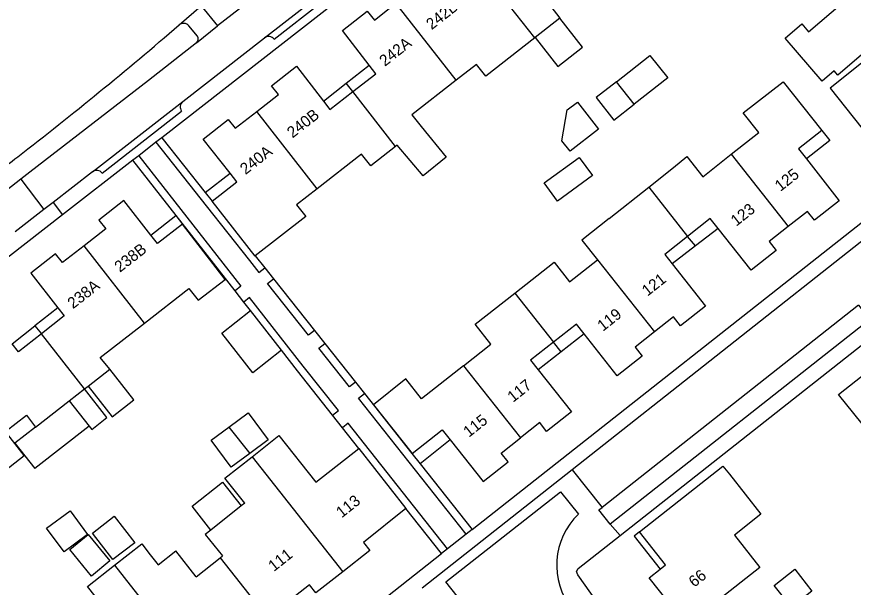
# Model space of a CAD drawing. Extents: x 194485 to 197793, y 468269 to 470822.
# Drawn here: x 196235.4 to 196324.3, y 469825.7 to 469886.4 of the extents above; entities that cross this region are included whole.
import ezdxf

# ---------------------------------------------------------------- set-up
doc = ezdxf.new("R2010")
doc.units = 0
for name, color, linetype in [('BGT grensvlak gebouwinstallatie plus 1', 7, 'Continuous'), ('BGT grensvlak overig bouwwerk uitbreiding populatie', 7, 'Continuous'), ('BGT grensvlak overig bouwwerk uitbreiding populatie LR', 7, 'Continuous'), ('BGT grensvlak pand op maaiveld', 7, 'Continuous'), ('BGT grensvlak pand op maaiveld LR', 7, 'Continuous'), ('BGT grensvlak vegetatieobject', 7, 'Continuous'), ('BGT grensvlak wegdeel', 7, 'Continuous'), ('BGT tekst huisnummerreeks', 7, 'Continuous')]:
    doc.layers.add(name, color=color, linetype=linetype)

msp = doc.modelspace()

# ---------------------------------------------------------------- linework, layer by layer
at = {"layer": 'BGT grensvlak gebouwinstallatie plus 1'}
for p, q in [((196295.522, 469883.113), (196293.119, 469886.179)), ((196290.486, 469884.124), (196292.888, 469881.048)), ((196292.888, 469881.048), (196295.522, 469883.113)), ((196270.382, 469879.275), (196272.828, 469881.204)), ((196267.981, 469877.382), (196270.382, 469879.275)), ((196271.105, 469878.388), (196270.382, 469879.275)), ((196293.9, 469876.432), (196294.978, 469877.273)), ((196294.978, 469877.273), (196297.216, 469874.406)), ((196293.332, 469873.142), (196293.9, 469876.432)), ((196297.216, 469874.406), (196294.189, 469872.044)), ((196320.952, 469874.246), (196321.794, 469873.179)), ((196294.189, 469872.044), (196293.332, 469873.142)), ((196321.794, 469873.179), (196319.329, 469871.222)), ((196255.422, 469867.638), (196258.05, 469869.706)), ((196255.422, 469867.638), (196256.142, 469866.728)), ((196249.651, 469863.109), (196252.296, 469865.21)), ((196252.296, 469865.21), (196252.989, 469864.285)), ((196309.933, 469863.83), (196307.522, 469861.974)), ((196307.522, 469861.974), (196306.682, 469862.981)), ((196307.522, 469861.974), (196305.052, 469860.073)), ((196239.752, 469855.389), (196237.322, 469853.479)), ((196263.511, 469850.869), (196260.217, 469855.086)), ((196234.893, 469851.57), (196237.322, 469853.479)), ((196237.322, 469853.479), (196237.998, 469852.615)), ((196295.702, 469852.606), (196293.255, 469850.689)), ((196293.255, 469850.689), (196292.434, 469851.737)), ((196293.255, 469850.689), (196290.819, 469848.779)), ((196247.813, 469845.601), (196245.261, 469848.861)), ((196242.96, 469847.063), (196245.514, 469843.801)), ((196245.514, 469843.801), (196247.813, 469845.601)), ((196243.085, 469842.79), (196237.315, 469838.28)), ((196281.442, 469841.357), (196278.246, 469838.799)), ((196277.391, 469839.88), (196277.401, 469839.887)), ((196277.391, 469839.88), (196278.246, 469838.799)), ((196254.012, 469834.275), (196257.253, 469836.842)), ((196257.253, 469836.842), (196259.238, 469834.313)), ((196255.998, 469831.744), (196254.012, 469834.275)), ((196301.569, 469831.548), (196300.999, 469831.098)), ((196300.999, 469831.098), (196303.763, 469827.597))]:
    msp.add_line(p, q, dxfattribs=at)
for points in [[(196299.131, 469879.429), (196302.685, 469882.242), (196304.569, 469879.862), (196301.015, 469877.049)], [(196263.511, 469850.869), (196260.464, 469848.489), (196257.17, 469852.706), (196260.217, 469855.086)], [(196237.371, 469842.696), (196235.194, 469840.994), (196237.315, 469838.28)]]:
    msp.add_lwpolyline(points, dxfattribs=at)
at = {"layer": 'BGT grensvlak overig bouwwerk uitbreiding populatie'}
for p, q in [((196299.131, 469879.429), (196296.986, 469877.754)), ((196301.015, 469877.049), (196299.131, 469879.429)), ((196296.986, 469877.754), (196298.864, 469875.347)), ((196298.864, 469875.347), (196301.015, 469877.049)), ((196240.964, 469845.504), (196243.085, 469842.79)), ((196257.928, 469842.686), (196259.964, 469844.201)), ((196259.964, 469844.201), (196262.096, 469841.336)), ((196256.057, 469841.294), (196257.928, 469842.686)), ((196258.189, 469838.428), (196256.057, 469841.294)), ((196262.096, 469841.336), (196260.141, 469839.881)), ((196260.141, 469839.881), (196258.189, 469838.428)), ((196238.557, 469831.953), (196241.044, 469833.795)), ((196241.044, 469833.795), (196242.898, 469831.292)), ((196240.411, 469829.45), (196238.557, 469831.953)), ((196242.898, 469831.292), (196240.411, 469829.45)), ((196241.014, 469829.667), (196242.971, 469831.276)), ((196242.971, 469831.276), (196245.278, 469828.468)), ((196243.321, 469826.86), (196241.014, 469829.667)), ((196245.278, 469828.468), (196243.321, 469826.86))]:
    msp.add_line(p, q, dxfattribs=at)
for points in [[(196243.085, 469842.79), (196243.349, 469842.452), (196244.963, 469843.713), (196242.578, 469846.765)], [(196247.922, 469830.394), (196245.604, 469828.602), (196243.421, 469831.427), (196245.739, 469833.219), (196247.922, 469830.394)]]:
    msp.add_lwpolyline(points, dxfattribs=at)
at = {"layer": 'BGT grensvlak overig bouwwerk uitbreiding populatie LR'}
msp.add_line((196257.928, 469842.686), (196260.141, 469839.881), dxfattribs=at)
at = {"layer": 'BGT grensvlak pand op maaiveld'}
for p, q in [((196293.119, 469886.179), (196290.486, 469884.124)), ((196290.486, 469884.124), (196290.454, 469884.099)), ((196275.829, 469872.68), (196275.64, 469872.533)), ((196308.292, 469869.327), (196311.318, 469871.721)), ((196302.56, 469868.218), (196305.205, 469870.312)), ((196298.345, 469864.88), (196302.56, 469868.218)), ((196242.96, 469847.063), (196245.261, 469848.861)), ((196240.964, 469845.504), (196242.578, 469846.765)), ((196242.578, 469846.765), (196242.96, 469847.063)), ((196237.371, 469842.696), (196240.964, 469845.504)), ((196271.733, 469840.426), (196276.75, 469834.057)), ((196259.238, 469834.313), (196255.998, 469831.744)), ((196259.619, 469834.615), (196259.238, 469834.313)), ((196304.344, 469828.056), (196301.569, 469831.548)), ((196254.464, 469826.788), (196252.282, 469829.55)), ((196257.003, 469828.794), (196257.255, 469828.993)), ((196254.464, 469826.788), (196257.003, 469828.794)), ((196303.763, 469827.597), (196304.344, 469828.056))]:
    msp.add_line(p, q, dxfattribs=at)
for points in [[(196296.843, 469891.111), (196292.137, 469887.442), (196293.119, 469886.179)], [(196328.912, 469885.512), (196322.648, 469880.129), (196322.249, 469880.593), (196320.974, 469879.497), (196317.058, 469884.055), (196318.838, 469885.585), (196319.555, 469884.751), (196325.313, 469889.7), (196328.912, 469885.512)], [(196272.828, 469881.204), (196269.993, 469884.876), (196272.634, 469886.942), (196273.402, 469885.991), (196275.692, 469887.784)], [(196290.454, 469884.099), (196285.229, 469880.021), (196284.247, 469881.28), (196282.101, 469879.598)], [(196326.886, 469872.406), (196333.59, 469877.758), (196328.537, 469884.088), (196321.833, 469878.736), (196326.886, 469872.406)], [(196260.902, 469876.271), (196263.204, 469878.063), (196262.46, 469879.002), (196265.112, 469881.083), (196267.981, 469877.382)], [(196271.105, 469878.388), (196273.544, 469880.277), (196272.828, 469881.204)], [(196282.101, 469879.598), (196277.388, 469875.904), (196278.368, 469874.661)], [(196311.318, 469871.721), (196314.247, 469874.037), (196312.587, 469876.138), (196316.852, 469879.418), (196320.952, 469874.246)], [(196267.981, 469877.382), (196268.666, 469876.499), (196271.105, 469878.388)], [(196258.05, 469869.706), (196255.215, 469873.343), (196257.864, 469875.42), (196258.601, 469874.48), (196260.902, 469876.271)], [(196278.368, 469874.661), (196281.01, 469871.4), (196278.591, 469869.419), (196275.829, 469872.68)], [(196320.952, 469874.246), (196318.483, 469872.301), (196319.329, 469871.222)], [(196275.64, 469872.533), (196273.003, 469870.476), (196272.021, 469871.728), (196267.304, 469868.046)], [(196291.453, 469868.673), (196295.152, 469871.392), (196296.573, 469869.459), (196292.874, 469866.74), (196291.453, 469868.673)], [(196305.205, 469870.312), (196306.616, 469871.48), (196308.292, 469869.327)], [(196319.329, 469871.222), (196322.807, 469866.785), (196320.166, 469864.705), (196319.423, 469865.647), (196317.383, 469864.037)], [(196256.142, 469866.728), (196258.778, 469868.772), (196258.05, 469869.706)], [(196267.304, 469868.046), (196265.126, 469866.346), (196266.111, 469865.103), (196260.739, 469860.922)], [(196249.651, 469863.109), (196246.763, 469866.79), (196244.12, 469864.721), (196244.853, 469863.774), (196242.558, 469861.989)], [(196260.739, 469860.922), (196260.707, 469860.897), (196256.142, 469866.728)], [(196298.345, 469864.88), (196295.447, 469862.585), (196297.108, 469860.483)], [(196309.933, 469863.83), (196309.102, 469864.886), (196306.682, 469862.981)], [(196248.951, 469853.769), (196253.667, 469857.446), (196254.663, 469856.191), (196257.541, 469858.411), (196252.989, 469864.285)], [(196252.989, 469864.285), (196250.346, 469862.223), (196249.651, 469863.109)], [(196317.383, 469864.037), (196315.343, 469862.427), (196316.086, 469861.485), (196313.432, 469859.386), (196309.933, 469863.83)], [(196306.682, 469862.981), (196304.262, 469861.076), (196305.052, 469860.073)], [(196242.558, 469861.989), (196240.262, 469860.203), (196239.515, 469861.142), (196236.866, 469859.082), (196239.752, 469855.389)], [(196288.309, 469856.957), (196292.489, 469860.257), (196294.14, 469858.137), (196297.108, 469860.483)], [(196305.052, 469860.073), (196308.592, 469855.576), (196305.936, 469853.476), (196305.197, 469854.429), (196303.154, 469852.818)], [(196282.852, 469849.211), (196285.79, 469851.529), (196284.11, 469853.643), (196288.309, 469856.957)], [(196239.752, 469855.389), (196240.431, 469854.52), (196237.998, 469852.615)], [(196245.261, 469848.861), (196244.266, 469850.116), (196248.951, 469853.769)], [(196295.702, 469852.606), (196294.868, 469853.661), (196292.434, 469851.737)], [(196237.998, 469852.615), (196235.565, 469850.71), (196234.893, 469851.57)], [(196303.154, 469852.818), (196301.111, 469851.206), (196301.85, 469850.253), (196299.209, 469848.169), (196295.702, 469852.606)], [(196292.434, 469851.737), (196290.001, 469849.814), (196290.819, 469848.779)], [(196333.231, 469840.327), (196330.533, 469838.191), (196326.93, 469842.863), (196325.993, 469842.114), (196322.721, 469846.181), (196325.755, 469848.55), (196326.496, 469847.616), (196329.46, 469849.965), (196331.173, 469847.791)], [(196282.852, 469849.211), (196278.406, 469845.704), (196276.746, 469847.823), (196273.297, 469845.086), (196277.401, 469839.887)], [(196290.819, 469848.779), (196294.342, 469844.322), (196291.703, 469842.244), (196290.964, 469843.182), (196288.917, 469841.56)], [(196234.209, 469842.255), (196236.408, 469843.963), (196237.371, 469842.696)], [(196277.401, 469839.887), (196280.615, 469842.402), (196281.442, 469841.357)], [(196231.398, 469836.155), (196231.498, 469836.026), (196236.182, 469839.665), (196234.184, 469842.236)], [(196260.395, 469839.549), (196263.249, 469841.8), (196267.183, 469836.826), (196271.733, 469840.426)], [(196281.442, 469841.357), (196284.958, 469836.915), (196287.609, 469838.999), (196286.87, 469839.937), (196288.917, 469841.56)], [(196259.619, 469834.615), (196257.515, 469837.278), (196260.395, 469839.549)], [(196301.569, 469831.548), (196310.442, 469838.561), (196311.14, 469837.679)], [(196311.14, 469837.679), (196314.481, 469833.455), (196311.666, 469831.21), (196314.376, 469827.769), (196309.738, 469824.122), (196310.489, 469823.186), (196306.367, 469819.951), (196303.997, 469822.976), (196304.929, 469823.716), (196302.594, 469826.674), (196303.763, 469827.597)], [(196276.75, 469834.057), (196272.222, 469830.439), (196272.907, 469829.582), (196270.038, 469827.32)], [(196255.998, 469831.744), (196255.427, 469831.291), (196257.255, 469828.993)], [(196245.769, 469828.001), (196248.661, 469830.284), (196249.575, 469829.127)], [(196249.575, 469829.127), (196250.43, 469828.047), (196252.282, 469829.55)], [(196242.419, 469817.272), (196246.847, 469820.775), (196242.913, 469825.747), (196245.769, 469828.001)], [(196270.038, 469827.32), (196267.168, 469825.057), (196266.483, 469825.932), (196262.05, 469822.421)], [(196318.069, 469827.6), (196319.903, 469825.255), (196317.714, 469823.531), (196315.872, 469825.869), (196318.069, 469827.6)]]:
    msp.add_lwpolyline(points, dxfattribs=at)
at = {"layer": 'BGT grensvlak pand op maaiveld LR'}
for p, q in [((196290.454, 469884.099), (196285.89, 469889.922)), ((196282.101, 469879.598), (196275.692, 469887.784)), ((196275.64, 469872.533), (196271.105, 469878.388)), ((196267.304, 469868.046), (196260.902, 469876.271)), ((196311.318, 469871.721), (196317.383, 469864.037)), ((196302.56, 469868.218), (196306.682, 469862.981)), ((196248.951, 469853.769), (196242.558, 469861.989)), ((196297.108, 469860.483), (196303.154, 469852.818)), ((196288.309, 469856.957), (196292.434, 469851.737)), ((196242.578, 469846.765), (196237.998, 469852.615)), ((196282.852, 469849.211), (196288.917, 469841.56)), ((196260.395, 469839.549), (196270.038, 469827.32)), ((196257.003, 469828.794), (196262.05, 469822.421)), ((196245.769, 469828.001), (196255.438, 469815.789))]:
    msp.add_line(p, q, dxfattribs=at)
at = {"layer": 'BGT grensvlak vegetatieobject'}
for p, q in [((196250.802, 469873.482), (196255.422, 469867.638)), ((196258.581, 469857.18), (196247.722, 469871.078)), ((196260.739, 469860.922), (196261.743, 469859.653)), ((196262.674, 469858.477), (196267.018, 469852.988)), ((196260.217, 469855.086), (196259.504, 469855.998)), ((196268.121, 469851.594), (196271.379, 469847.477)), ((196272.341, 469846.261), (196277.391, 469839.88)), ((196271.733, 469840.426), (196269.999, 469842.624)), ((196278.246, 469838.799), (196283.786, 469831.798)), ((196280.527, 469829.267), (196276.75, 469834.057))]:
    msp.add_line(p, q, dxfattribs=at)
msp.add_lwpolyline([(196268.946, 469843.958), (196265.211, 469848.693), (196263.511, 469850.869)], dxfattribs=at)
at = {"layer": 'BGT grensvlak wegdeel'}
for p, q in [((196300.215, 469912.042), (196250.802, 469873.482)), ((196261.71, 469884.097), (196267.851, 469888.883)), ((196262.747, 469883.971), (196267.724, 469887.859)), ((196252.639, 469885.471), (196254.995, 469887.501)), ((196254.995, 469887.501), (196256.722, 469885.371)), ((196259.046, 469887.178), (196256.722, 469885.371)), ((196254.578, 469884.292), (196253.68, 469885.386)), ((196254.481, 469883.561), (196256.722, 469885.371)), ((196253.033, 469877.331), (196261.71, 469884.097)), ((196243.424, 469869.862), (196253.033, 469877.331)), ((196244.467, 469869.723), (196252.908, 469876.318)), ((196340.289, 469874.427), (196294.408, 469838.147)), ((196250.802, 469873.482), (196250.171, 469872.99)), ((196250.171, 469872.99), (196248.353, 469871.57)), ((196247.722, 469871.078), (196240.263, 469865.261)), ((196248.353, 469871.57), (196247.722, 469871.078)), ((196243.424, 469869.862), (196239.237, 469866.604)), ((196235.824, 469869.061), (196232.805, 469866.733)), ((196235.824, 469869.061), (196238.276, 469865.856)), ((196239.237, 469866.604), (196238.276, 469865.856)), ((196239.237, 469866.604), (196240.263, 469865.261)), ((196238.276, 469865.856), (196235.227, 469863.484)), ((196261.743, 469859.653), (196262.674, 469858.477)), ((196259.504, 469855.998), (196258.581, 469857.18)), ((196324.853, 469855.659), (196297.596, 469834.161)), ((196267.018, 469852.988), (196268.121, 469851.594)), ((196271.379, 469847.477), (196272.341, 469846.261)), ((196269.999, 469842.624), (196268.946, 469843.958)), ((196294.408, 469838.147), (196278.461, 469825.56)), ((196294.408, 469838.147), (196297.596, 469834.161)), ((196283.786, 469831.798), (196283.154, 469831.307)), ((196299.534, 469831.187), (196298.471, 469832.385)), ((196283.154, 469831.307), (196281.159, 469829.758)), ((196281.159, 469829.758), (196280.527, 469829.267))]:
    msp.add_line(p, q, dxfattribs=at)
for points in [[(196254.481, 469883.561), (196249.379, 469879.582), (196236.788, 469869.805), (196235.824, 469869.061)], [(196283.786, 469831.798), (196329.456, 469867.831), (196338.738, 469875.2)], [(196250.171, 469872.99), (196255.515, 469866.232), (196260.112, 469860.425), (196261.115, 469859.158), (196261.743, 469859.653)], [(196248.353, 469871.57), (196259.208, 469857.676), (196258.581, 469857.18)], [(196240.263, 469865.261), (196152.345, 469796.698), (196147.958, 469802.1), (196126.626, 469785.497), (196100.487, 469765.084), (196081.256, 469750)], [(196299.534, 469831.187), (196335.695, 469859.716), (196334.514, 469861.24), (196335.138, 469861.741)], [(196267.018, 469852.988), (196266.389, 469852.493), (196262.045, 469857.982), (196262.674, 469858.477)], [(196268.946, 469843.958), (196269.574, 469844.455), (196265.84, 469849.187), (196260.131, 469856.494), (196259.504, 469855.998)], [(196324.853, 469855.659), (196326.066, 469854.133), (196298.471, 469832.385)], [(196271.379, 469847.477), (196270.751, 469846.98), (196267.494, 469851.097), (196268.121, 469851.594)], [(196283.154, 469831.307), (196271.713, 469845.765), (196272.341, 469846.261)], [(196281.159, 469829.758), (196270.624, 469843.118), (196269.999, 469842.624)], [(196282.875, 469823.855), (196280.987, 469826.225), (196293.172, 469835.823), (196295.102, 469833.454)], [(196298.471, 469832.385), (196297.267, 469833.894), (196297.596, 469834.161)], [(196297.59, 469823.33), (196295.027, 469827.003), (196294.886, 469827.329), (196295.045, 469827.646), (196299.534, 469831.187)], [(196182.162, 469751.523), (196210.826, 469774.208), (196229.331, 469788.817), (196280.527, 469829.267)]]:
    msp.add_lwpolyline(points, dxfattribs=at)
for centre, radius, start, end in [((195976.698, 470205.681), 422.703, 307.74999, 310.75313), ((196253.116, 469884.894), 0.749, 41.10073, 129.56332), ((196254.079, 469883.986), 0.585, 313.41039, 31.4722), ((196262.163, 469883.492), 0.756, 39.35, 126.79454), ((196253.495, 469876.76), 0.735, 128.9863, 216.94469), ((195974.106, 470209.117), 427.007, 306.94308, 307.74275), ((196243.874, 469869.259), 0.753, 38.06483, 126.75308), ((196300.355, 469827.992), 7.578, 133.87998, 217.92464)]:
    msp.add_arc(centre, radius, start, end, dxfattribs=at)

# ---------------------------------------------------------------- texts
at = {"layer": 'BGT tekst huisnummerreeks'}
for s, rotation, p in [('242B', 38.1, (196279.486, 469884.911)), ('242A', 38.1, (196274.511, 469881.015)), ('240B', 37.9, (196264.694, 469873.394)), ('240A', 37.9, (196259.702, 469869.507)), ('125', 38.3, (196316.547, 469867.707)), ('123', 38.3, (196311.862, 469864.01)), ('238B', 37.9, (196246.348, 469859.109)), ('121', 38.3, (196302.421, 469856.568)), ('238A', 37.9, (196241.36, 469855.228)), ('119', 38.3, (196297.683, 469852.831)), ('117', 38.4, (196288.128, 469845.273)), ('115', 38.4, (196283.438, 469841.556)), ('113', 38.4, (196269.922, 469832.987)), ('111', 38.4, (196262.711, 469827.279)), ('66', 38.3, (196307.393, 469825.607))]:
    msp.add_text(s, height=1.2, rotation=rotation, dxfattribs=at).set_placement(p)

doc.saveas('drawing.dxf')
